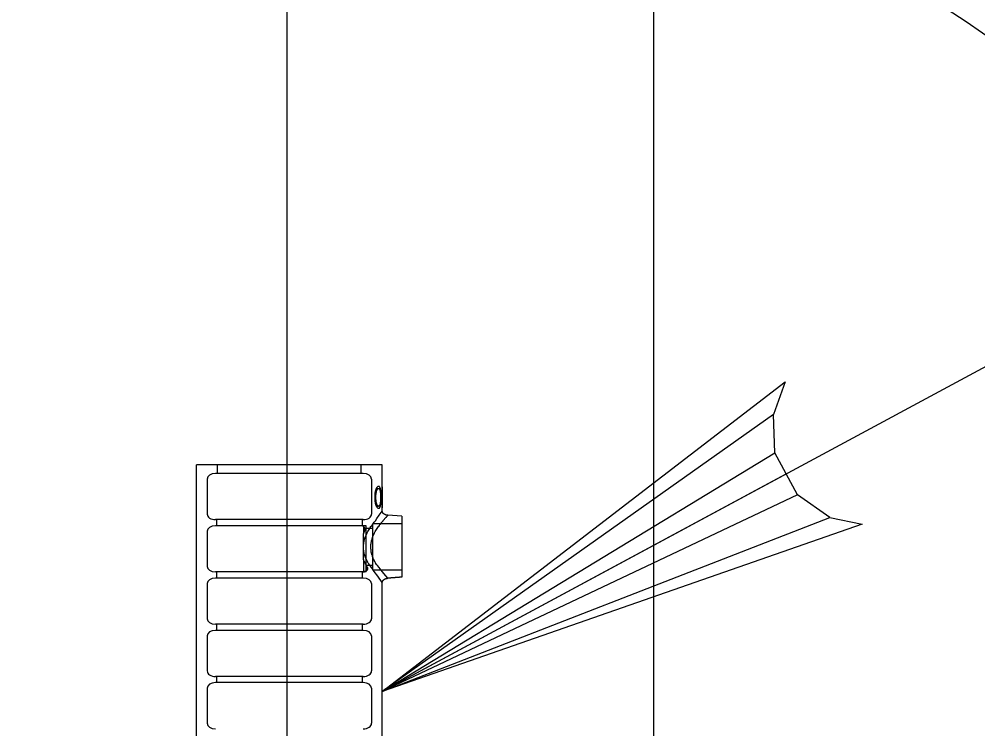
# Model space of a CAD drawing. Extents: x 641328 to 643024, y 298283 to 300065.
# Drawn here: x 641582.5 to 641589.75, y 299715.82 to 299721.19 of the extents above; entities that cross this region are included whole.
import ezdxf

# ---------------------------------------------------------------- set-up
doc = ezdxf.new("R2010")
doc.units = 0
doc.layers.add('2', color=7, linetype='Continuous')

msp = doc.modelspace()

# ---------------------------------------------------------------- linework, layer by layer
at = {"layer": '2'}
for p, q in [((641587.3002, 299649.8829), (641587.3002, 299732.3129)), ((641584.524, 299715.2808), (641584.524, 299723.0549)), ((641585.2447, 299716.1018), (641594.0245, 299720.83)), ((641585.2447, 299716.1018), (641588.295, 299718.4463)), ((641588.295, 299718.4463), (641588.2049, 299718.1983)), ((641588.2049, 299718.1983), (641585.2447, 299716.1018)), ((641588.2159, 299717.9073), (641588.2049, 299718.1983)), ((641585.2447, 299716.1018), (641588.2159, 299717.9073)), ((641588.388, 299717.5891), (641588.2159, 299717.9073)), ((641583.8377, 299712.3466), (641583.8377, 299717.8179)), ((641585.2447, 299717.8179), (641583.8377, 299717.8179)), ((641583.9985, 299717.7519), (641583.9985, 299717.8179)), ((641585.0839, 299717.7519), (641585.0839, 299717.8179)), ((641585.2447, 299717.5087), (641585.2447, 299717.8179)), ((641583.9194, 299717.71), (641583.9194, 299717.4442)), ((641585.1002, 299717.7519), (641583.9822, 299717.7519)), ((641585.163, 299717.71), (641585.163, 299717.4442)), ((641585.2447, 299716.1018), (641588.3019, 299717.7484)), ((641585.1988, 299717.6382), (641585.2166, 299717.6382)), ((641585.2441, 299717.6504), (641585.2441, 299717.4925)), ((641585.2447, 299717.6504), (641585.2441, 299717.6504)), ((641585.2447, 299717.5087), (641585.2447, 299717.6504)), ((641585.1875, 299717.5714), (641585.1962, 299717.5714)), ((641585.1903, 299717.6111), (641585.1997, 299717.6111)), ((641585.231, 299717.5715), (641585.2349, 299717.5715)), ((641588.388, 299717.5891), (641585.2447, 299716.1018)), ((641588.6325, 299717.4194), (641588.388, 299717.5891)), ((641585.1989, 299717.5047), (641585.2166, 299717.5047)), ((641585.2441, 299717.5087), (641585.2447, 299717.5087)), ((641585.2441, 299717.4925), (641585.2447, 299717.4925)), ((641585.2447, 299717.5087), (641585.2447, 299717.5087)), ((641585.2447, 299717.4664), (641585.2447, 299717.4925)), ((641585.2447, 299716.1018), (641588.6325, 299717.4194)), ((641585.3931, 299717.429), (641585.2874, 299717.4352)), ((641585.3931, 299717.429), (641585.3931, 299717.3543)), ((641588.6325, 299717.4194), (641588.8775, 299717.369)), ((641585.1002, 299717.4023), (641583.9822, 299717.4023)), ((641585.1002, 299717.3562), (641583.9822, 299717.3562)), ((641583.9893, 299717.4023), (641583.9893, 299717.3562)), ((641585.0932, 299717.4023), (641585.0932, 299717.3562)), ((641585.1229, 299717.3562), (641585.1028, 299717.3562)), ((641585.1028, 299717.3469), (641585.1028, 299717.2952)), ((641585.1229, 299717.1814), (641585.1229, 299717.3562)), ((641585.1229, 299717.3372), (641585.172, 299717.3372)), ((641585.172, 299717.3729), (641585.3931, 299717.3729)), ((641585.172, 299717.1981), (641585.172, 299717.3729)), ((641588.8775, 299717.369), (641585.2447, 299716.1018)), ((641585.3931, 299717.3729), (641585.3931, 299717.3543)), ((641585.3931, 299717.3543), (641585.3931, 299716.9673)), ((641583.9194, 299717.3143), (641583.9194, 299717.0485)), ((641585.1028, 299717.101), (641585.1028, 299717.2952)), ((641585.172, 299717.0233), (641585.172, 299717.1981)), ((641585.1229, 299717.0066), (641585.1229, 299717.1814)), ((641585.1028, 299717.101), (641585.1028, 299717.0074)), ((641585.1229, 299717.059), (641585.172, 299717.059)), ((641585.1002, 299717.0066), (641583.9822, 299717.0066)), ((641583.9893, 299717.0066), (641583.9893, 299716.9604)), ((641585.0932, 299717.0066), (641585.0932, 299716.9604)), ((641585.1229, 299717.0066), (641585.1028, 299717.0066)), ((641585.172, 299717.0233), (641585.3931, 299717.0233)), ((641583.9194, 299716.9185), (641583.9194, 299716.6527)), ((641585.1002, 299716.9604), (641583.9822, 299716.9604)), ((641585.163, 299716.9185), (641585.163, 299716.6527)), ((641585.2447, 299712.3466), (641585.2447, 299716.9276)), ((641585.1002, 299716.6108), (641583.9822, 299716.6108)), ((641583.9893, 299716.6108), (641583.9893, 299716.5647)), ((641585.0932, 299716.6108), (641585.0932, 299716.5647)), ((641585.1002, 299716.5647), (641583.9822, 299716.5647)), ((641583.9194, 299716.5228), (641583.9194, 299716.257)), ((641585.163, 299716.5228), (641585.163, 299716.257)), ((641585.1002, 299716.2151), (641583.9822, 299716.2151)), ((641583.9893, 299716.2151), (641583.9893, 299716.1689)), ((641585.0932, 299716.2151), (641585.0932, 299716.1689)), ((641583.9194, 299716.1271), (641583.9194, 299715.8612)), ((641585.1002, 299716.1689), (641583.9822, 299716.1689)), ((641585.163, 299716.1271), (641585.163, 299715.8612))]:
    msp.add_line(p, q, dxfattribs=at)
msp.add_circle((641582.6752, 299710.8074), 12.5, dxfattribs=at)
for centre, start_param, end_param in [((641583.9822, 299717.71), 4.712389, 6.283185), ((641585.1002, 299717.71), 3.141593, 4.712389), ((641583.9822, 299717.4442), 6.283185, 7.853982), ((641585.1002, 299717.4442), 1.570796, 3.141593), ((641583.9822, 299717.3143), 4.712389, 6.283185), ((641585.1002, 299717.3143), 4.671483, 4.712389), ((641583.9822, 299717.0485), 0, 1.570796), ((641585.1002, 299717.0485), 1.570796, 1.611583), ((641583.9822, 299716.9185), 4.712389, 6.283185), ((641585.1002, 299716.9185), 3.141593, 4.712389), ((641583.9822, 299716.6527), 0, 1.570796), ((641585.1002, 299716.6527), 1.570796, 3.141593), ((641583.9822, 299716.5228), 4.712389, 6.283185), ((641585.1002, 299716.5228), 3.141593, 4.712389), ((641583.9822, 299716.257), 6.283185, 7.853982), ((641585.1002, 299716.257), 1.570796, 3.141593), ((641583.9822, 299716.1271), 4.712389, 6.283185), ((641585.1002, 299716.1271), 3.141593, 4.712389), ((641583.9822, 299715.8612), 0, 1.570796), ((641585.1002, 299715.8612), 1.570796, 3.141593)]:
    msp.add_ellipse(centre, major_axis=(-0.0628, 0), ratio=0.666667, start_param=start_param, end_param=end_param, dxfattribs=at)
for points, degree in [([(641585.2168, 299717.6544), (641585.2163, 299717.6544), (641585.2158, 299717.6544), (641585.2148, 299717.6542), (641585.2143, 299717.6541), (641585.2127, 299717.6536), (641585.2117, 299717.6532), (641585.2096, 299717.6519), (641585.2085, 299717.6511), (641585.2064, 299717.6492), (641585.2054, 299717.6481), (641585.2034, 299717.6457), (641585.2024, 299717.6443), (641585.2005, 299717.6413), (641585.1996, 299717.6397), (641585.1978, 299717.6362), (641585.197, 299717.6344), (641585.1955, 299717.6305), (641585.1948, 299717.6285), (641585.1935, 299717.6244), (641585.1929, 299717.6223), (641585.1917, 299717.618), (641585.1912, 299717.6158), (641585.1904, 299717.6113), (641585.19, 299717.609), (641585.1893, 299717.6044), (641585.189, 299717.6021), (641585.1885, 299717.5974), (641585.1883, 299717.5951), (641585.188, 299717.5904), (641585.1879, 299717.5881), (641585.1876, 299717.581), (641585.1875, 299717.5763), (641585.1875, 299717.5715)], 3), ([(641585.1997, 299717.6111), (641585.2, 299717.613), (641585.2004, 299717.6148), (641585.2014, 299717.6184), (641585.2019, 299717.6201), (641585.2036, 299717.6251), (641585.205, 299717.628), (641585.2081, 299717.6329), (641585.2097, 299717.6348), (641585.2123, 299717.6369), (641585.2132, 299717.6374), (641585.2149, 299717.6381), (641585.2158, 299717.6382), (641585.2166, 299717.6382)], 3), ([(641585.2166, 299717.6382), (641585.2174, 299717.6381), (641585.2181, 299717.6381), (641585.2196, 299717.6375), (641585.2203, 299717.637), (641585.2216, 299717.6359), (641585.2223, 299717.6351), (641585.2235, 299717.6335), (641585.224, 299717.6325), (641585.2251, 299717.6304), (641585.2256, 299717.6292), (641585.2265, 299717.6267), (641585.2269, 299717.6253), (641585.2276, 299717.6225), (641585.228, 299717.621), (641585.2286, 299717.6178), (641585.2288, 299717.6161), (641585.2295, 299717.6112), (641585.2299, 299717.6077), (641585.2303, 299717.6024), (641585.2304, 299717.6006), (641585.2305, 299717.5969), (641585.2306, 299717.5951), (641585.2308, 299717.5897), (641585.2309, 299717.5861), (641585.231, 299717.5788), (641585.231, 299717.5751), (641585.231, 299717.5714)], 3), ([(641585.2349, 299717.5715), (641585.2349, 299717.5762), (641585.2349, 299717.5808), (641585.2348, 299717.5901), (641585.2347, 299717.5947), (641585.2343, 299717.604), (641585.2341, 299717.6085), (641585.2334, 299717.6174), (641585.233, 299717.6217), (641585.2318, 299717.6301), (641585.2311, 299717.634), (641585.2297, 299717.6394), (641585.2292, 299717.6411), (641585.2281, 299717.6441), (641585.2275, 299717.6455), (641585.2261, 299717.648), (641585.2254, 299717.6491), (641585.2239, 299717.6511), (641585.2231, 299717.6519), (641585.2215, 299717.6532), (641585.2206, 299717.6537), (641585.2192, 299717.6541), (641585.2187, 299717.6543), (641585.2178, 299717.6544), (641585.2173, 299717.6544), (641585.2168, 299717.6544)], 3), ([(641585.1875, 299717.5715), (641585.1875, 299717.5668), (641585.1876, 299717.562), (641585.188, 299717.5525), (641585.1883, 299717.5478), (641585.1893, 299717.5384), (641585.1899, 299717.5338), (641585.1913, 299717.5272), (641585.1917, 299717.525), (641585.1929, 299717.5207), (641585.1935, 299717.5185), (641585.1948, 299717.5144), (641585.1955, 299717.5124), (641585.197, 299717.5086), (641585.1978, 299717.5067), (641585.1996, 299717.5033), (641585.2005, 299717.5016), (641585.2024, 299717.4986), (641585.2034, 299717.4972), (641585.2054, 299717.4948), (641585.2064, 299717.4937), (641585.2085, 299717.4918), (641585.2096, 299717.491), (641585.2117, 299717.4897), (641585.2127, 299717.4892), (641585.2143, 299717.4888), (641585.2148, 299717.4886), (641585.2158, 299717.4885), (641585.2163, 299717.4885), (641585.2168, 299717.4885)], 3), ([(641585.1962, 299717.5714), (641585.1962, 299717.5748), (641585.1963, 299717.5782), (641585.1965, 299717.5849), (641585.1967, 299717.5883), (641585.1972, 299717.595), (641585.1976, 299717.5983), (641585.1985, 299717.6048), (641585.1991, 299717.608), (641585.1997, 299717.6111)], 3), ([(641585.2166, 299717.5047), (641585.2158, 299717.5048), (641585.215, 299717.5048), (641585.2135, 299717.5054), (641585.2127, 299717.5058), (641585.2111, 299717.507), (641585.2103, 299717.5078), (641585.2088, 299717.5094), (641585.208, 299717.5104), (641585.2059, 299717.5135), (641585.2045, 299717.5161), (641585.2022, 299717.5218), (641585.2012, 299717.5251), (641585.1996, 299717.5317), (641585.1989, 299717.5351), (641585.1978, 299717.5421), (641585.1974, 299717.5458), (641585.1969, 299717.5512), (641585.1968, 299717.5531), (641585.1966, 299717.5567), (641585.1965, 299717.5586), (641585.1963, 299717.5641), (641585.1962, 299717.5678), (641585.1962, 299717.5714)], 3), ([(641585.231, 299717.5714), (641585.231, 299717.5678), (641585.231, 299717.5641), (641585.2309, 299717.5568), (641585.2308, 299717.5532), (641585.2306, 299717.5477), (641585.2305, 299717.5459), (641585.2304, 299717.5423), (641585.2303, 299717.5406), (641585.23, 299717.537), (641585.2299, 299717.5353), (641585.2295, 299717.5318), (641585.2293, 299717.5301), (641585.2286, 299717.5251), (641585.228, 299717.5219), (641585.2269, 299717.5175), (641585.2265, 299717.5161), (641585.2256, 299717.5136), (641585.2251, 299717.5124), (641585.2235, 299717.5093), (641585.2223, 299717.5076), (641585.2203, 299717.5058), (641585.2196, 299717.5054), (641585.2181, 299717.5048), (641585.2174, 299717.5048), (641585.2166, 299717.5047)], 3), ([(641585.2168, 299717.4885), (641585.2173, 299717.4885), (641585.2178, 299717.4885), (641585.2187, 299717.4886), (641585.2192, 299717.4888), (641585.2206, 299717.4892), (641585.2215, 299717.4897), (641585.2231, 299717.491), (641585.224, 299717.4918), (641585.2255, 299717.4938), (641585.2262, 299717.4949), (641585.2275, 299717.4974), (641585.2281, 299717.4989), (641585.2292, 299717.502), (641585.2297, 299717.5036), (641585.2306, 299717.5072), (641585.231, 299717.5091), (641585.2318, 299717.513), (641585.2321, 299717.515), (641585.233, 299717.5212), (641585.2334, 299717.5256), (641585.2339, 299717.5323), (641585.2341, 299717.5346), (641585.2343, 299717.5392), (641585.2344, 299717.5414), (641585.2347, 299717.5483), (641585.2348, 299717.5529), (641585.2349, 299717.5622), (641585.2349, 299717.5669), (641585.2349, 299717.5715)], 3), ([(641585.2446, 299717.4925), (641585.2445, 299717.4979), (641585.2443, 299717.5033), (641585.2442, 299717.5087)], 3), ([(641585.2447, 299716.9276), (641585.14, 299717.0701), (641585.1345, 299717.0797), (641585.1259, 299717.0965), (641585.1227, 299717.1035), (641585.1181, 299717.1144), (641585.1167, 299717.1182), (641585.114, 299717.1256), (641585.1127, 299717.1294), (641585.1069, 299717.1484), (641585.1038, 299717.164), (641585.1013, 299717.1965), (641585.1021, 299717.2126), (641585.1054, 299717.2324), (641585.1062, 299717.2363), (641585.1079, 299717.2442), (641585.1089, 299717.2481), (641585.1122, 299717.2597), (641585.1147, 299717.2672), (641585.1204, 299717.2819), (641585.1235, 299717.2891), (641585.1303, 299717.3031), (641585.1339, 299717.3099), (641585.1451, 299717.3296), (641585.1531, 299717.3417), (641585.1652, 299717.3586), (641585.1693, 299717.3641), (641585.1742, 299717.3705), (641585.1752, 299717.3717), (641585.2447, 299717.4664)], 3), ([(641585.286, 299716.9588), (641585.2001, 299717.0635), (641585.1925, 299717.0762), (641585.1821, 299717.0965), (641585.1788, 299717.1035), (641585.1743, 299717.1144), (641585.1729, 299717.1182), (641585.1702, 299717.1256), (641585.1689, 299717.1294), (641585.1631, 299717.1484), (641585.1599, 299717.164), (641585.1575, 299717.1965), (641585.1583, 299717.2126), (641585.1616, 299717.2324), (641585.1623, 299717.2363), (641585.1641, 299717.2442), (641585.1651, 299717.2481), (641585.1683, 299717.2597), (641585.1709, 299717.2672), (641585.1766, 299717.2819), (641585.1797, 299717.2891), (641585.1865, 299717.3031), (641585.1901, 299717.3099), (641585.2013, 299717.3296), (641585.2093, 299717.3417), (641585.2214, 299717.3586), (641585.2254, 299717.3641), (641585.2334, 299717.3744), (641585.2373, 299717.3793), (641585.2487, 299717.3931), (641585.2558, 299717.4012), (641585.2653, 299717.4118), (641585.2682, 299717.415), (641585.2736, 299717.4207), (641585.2759, 299717.4232), (641585.2821, 299717.4297), (641585.285, 299717.4327), (641585.2879, 299717.4356), (641585.2877, 299717.4355), (641585.2854, 299717.433), (641585.2842, 299717.4319), (641585.2819, 299717.4295), (641585.2811, 299717.4286), (641585.2792, 299717.4267), (641585.2782, 299717.4256), (641585.2728, 299717.4199), (641585.2673, 299717.414), (641585.2576, 299717.4032), (641585.2541, 299717.3993), (641585.247, 299717.3909), (641585.2432, 299717.3865), (641585.2356, 299717.3771), (641585.2316, 299717.3722), (641585.2237, 299717.3617), (641585.2196, 299717.3562), (641585.2155, 299717.3504)], 3), ([(641585.2874, 299717.4352), (641585.2845, 299717.4353), (641585.2817, 299717.4357), (641585.2789, 299717.4362), (641585.2761, 299717.4368), (641585.2734, 299717.4375), (641585.2708, 299717.4383), (641585.2682, 299717.4392), (641585.2657, 299717.4402), (641585.2634, 299717.4414), (641585.2611, 299717.4425), (641585.259, 299717.4439), (641585.257, 299717.4453), (641585.2551, 299717.4467), (641585.2533, 299717.4483), (641585.2518, 299717.4499), (641585.2503, 299717.4515), (641585.249, 299717.4533), (641585.2479, 299717.4551), (641585.2469, 299717.4569), (641585.2461, 299717.4588), (641585.2455, 299717.4607), (641585.245, 299717.4626), (641585.2447, 299717.4645), (641585.2447, 299717.4664)], 3), ([(641585.1028, 299717.3561), (641585.1028, 299717.3561), (641585.1028, 299717.3562), (641585.1028, 299717.3561)], 2), ([(641585.1028, 299717.3561), (641585.1028, 299717.3562), (641585.1028, 299717.3561), (641585.1028, 299717.3561)], 2), ([(641585.1028, 299717.3469), (641585.1028, 299717.3484), (641585.1028, 299717.3496), (641585.1028, 299717.3516), (641585.1028, 299717.3524), (641585.1028, 299717.3543), (641585.1028, 299717.3549), (641585.1028, 299717.3558), (641585.1028, 299717.3559), (641585.1028, 299717.3561), (641585.1028, 299717.3561), (641585.1028, 299717.3561)], 3), ([(641585.1109, 299717.3143), (641585.1123, 299717.3173), (641585.1131, 299717.3202), (641585.114, 299717.3261), (641585.1139, 299717.329), (641585.1127, 299717.3346), (641585.1115, 299717.3373), (641585.1081, 299717.3423), (641585.1058, 299717.3448), (641585.1028, 299717.3469)], 3), ([(641585.1028, 299717.3469), (641585.1058, 299717.3448), (641585.1081, 299717.3424), (641585.1115, 299717.3373), (641585.1127, 299717.3346), (641585.1139, 299717.329), (641585.114, 299717.3262), (641585.1131, 299717.3203), (641585.1123, 299717.3173), (641585.1109, 299717.3143)], 3), ([(641585.1761, 299717.3729), (641585.1746, 299717.371), (641585.173, 299717.369), (641585.1675, 299717.3617), (641585.1634, 299717.3562), (641585.1594, 299717.3504)], 3), ([(641585.1028, 299717.2952), (641585.1054, 299717.3018), (641585.1081, 299717.3082), (641585.1109, 299717.3143)], 2), ([(641585.1282, 299717.0485), (641585.1239, 299717.0559), (641585.1195, 299717.0641), (641585.1108, 299717.0818), (641585.1066, 299717.0911), (641585.1028, 299717.101)], 3), ([(641585.1028, 299717.0074), (641585.1051, 299717.0077), (641585.1071, 299717.0081), (641585.1109, 299717.009), (641585.1126, 299717.0095), (641585.1172, 299717.0112), (641585.1196, 299717.0124), (641585.1239, 299717.0152), (641585.1257, 299717.0167), (641585.1286, 299717.0198), (641585.1297, 299717.0215), (641585.1324, 299717.0268), (641585.1331, 299717.0308), (641585.1323, 299717.0393), (641585.1309, 299717.0438), (641585.1282, 299717.0485)], 3), ([(641585.1282, 299717.0485), (641585.1309, 299717.0438), (641585.1323, 299717.0393), (641585.1329, 299717.0329), (641585.1328, 299717.0309), (641585.1321, 299717.0269), (641585.1315, 299717.0251), (641585.1297, 299717.0215), (641585.1286, 299717.0199), (641585.1257, 299717.0167), (641585.1239, 299717.0152), (641585.1197, 299717.0124), (641585.1172, 299717.0112), (641585.1126, 299717.0095), (641585.1109, 299717.009), (641585.1072, 299717.0081), (641585.1051, 299717.0077), (641585.1028, 299717.0074)], 3), ([(641585.1028, 299717.0066), (641585.1028, 299717.0066), (641585.1028, 299717.0066), (641585.1028, 299717.0068), (641585.1028, 299717.007), (641585.1028, 299717.0074)], 3), ([(641585.1028, 299717.0066), (641585.1028, 299717.0066), (641585.1028, 299717.0066), (641585.1028, 299717.0066)], 2), ([(641585.1028, 299717.0066), (641585.1028, 299717.0066), (641585.1028, 299717.0066), (641585.1028, 299717.0066)], 2), ([(641585.2447, 299716.9276), (641585.2447, 299716.9295), (641585.245, 299716.9314), (641585.2455, 299716.9333), (641585.246, 299716.9352), (641585.2468, 299716.937), (641585.2478, 299716.9388), (641585.2488, 299716.9405), (641585.25, 299716.9422), (641585.2515, 299716.9439), (641585.253, 299716.9455), (641585.2547, 299716.947), (641585.2565, 299716.9484), (641585.2584, 299716.9498), (641585.2605, 299716.9512), (641585.2627, 299716.9523), (641585.2649, 299716.9535), (641585.2673, 299716.9545), (641585.2698, 299716.9554), (641585.2724, 299716.9563), (641585.275, 299716.957), (641585.2777, 299716.9576), (641585.2804, 299716.9582), (641585.2832, 299716.9586), (641585.286, 299716.9588)], 3), ([(641585.3931, 299716.9673), (641585.3574, 299716.9646), (641585.3217, 299716.9618), (641585.286, 299716.9588)], 2)]:
    msp.add_open_spline(points, degree=degree, dxfattribs=at)

doc.saveas('drawing.dxf')
